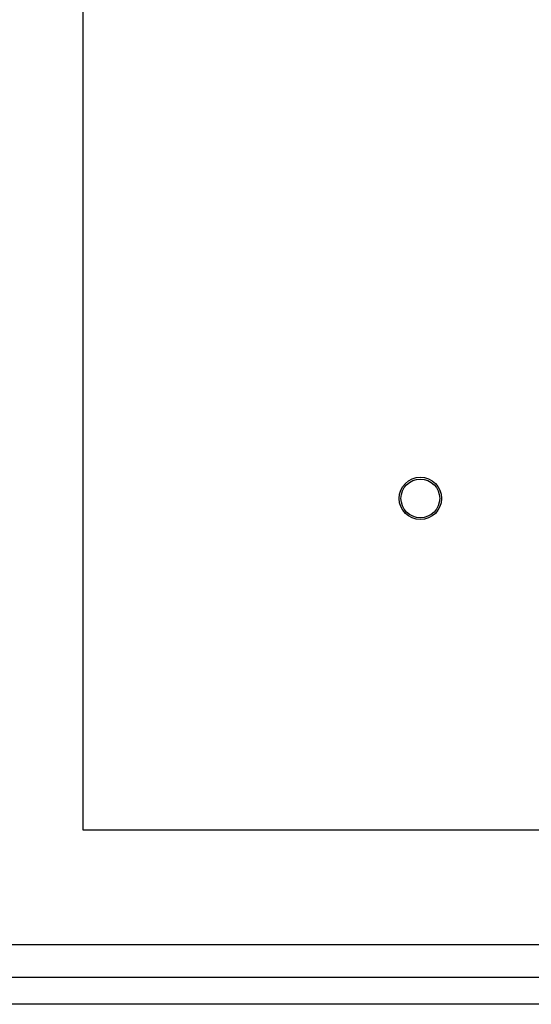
# Model space of a CAD drawing. Header units: inches. Extents: x 24 to 1128, y -58 to 748.
# Tile 621 of 656: x 628 to 652, y 563 to 609. Entities that reach past the tile are written whole.
import ezdxf

# ---------------------------------------------------------------- set-up
doc = ezdxf.new("R2010")
doc.units = ezdxf.units.IN
doc.header["$LTSCALE"] = 32
doc.header["$MEASUREMENT"] = 0
doc.layers.add('Visible (ANSI)', color=7, linetype='Continuous', lineweight=30)

msp = doc.modelspace()

# ---------------------------------------------------------------- linework, layer by layer
at = {"layer": 'Visible (ANSI)'}
for p, q in [((631.28063, 571.43978), (631.28063, 676.47033)), ((675.28063, 571.43978), (631.28063, 571.43978)), ((620.45163, 566.18978), (724.15563, 566.18978)), ((620.45163, 564.68978), (725.65563, 564.68978)), ((656.24113, 563.43978), (623.20163, 563.43978))]:
    msp.add_line(p, q, dxfattribs=at)
for radius in [0.975, 0.89]:
    msp.add_circle((646.78063, 586.68978), radius, dxfattribs=at)

doc.saveas('drawing.dxf')
